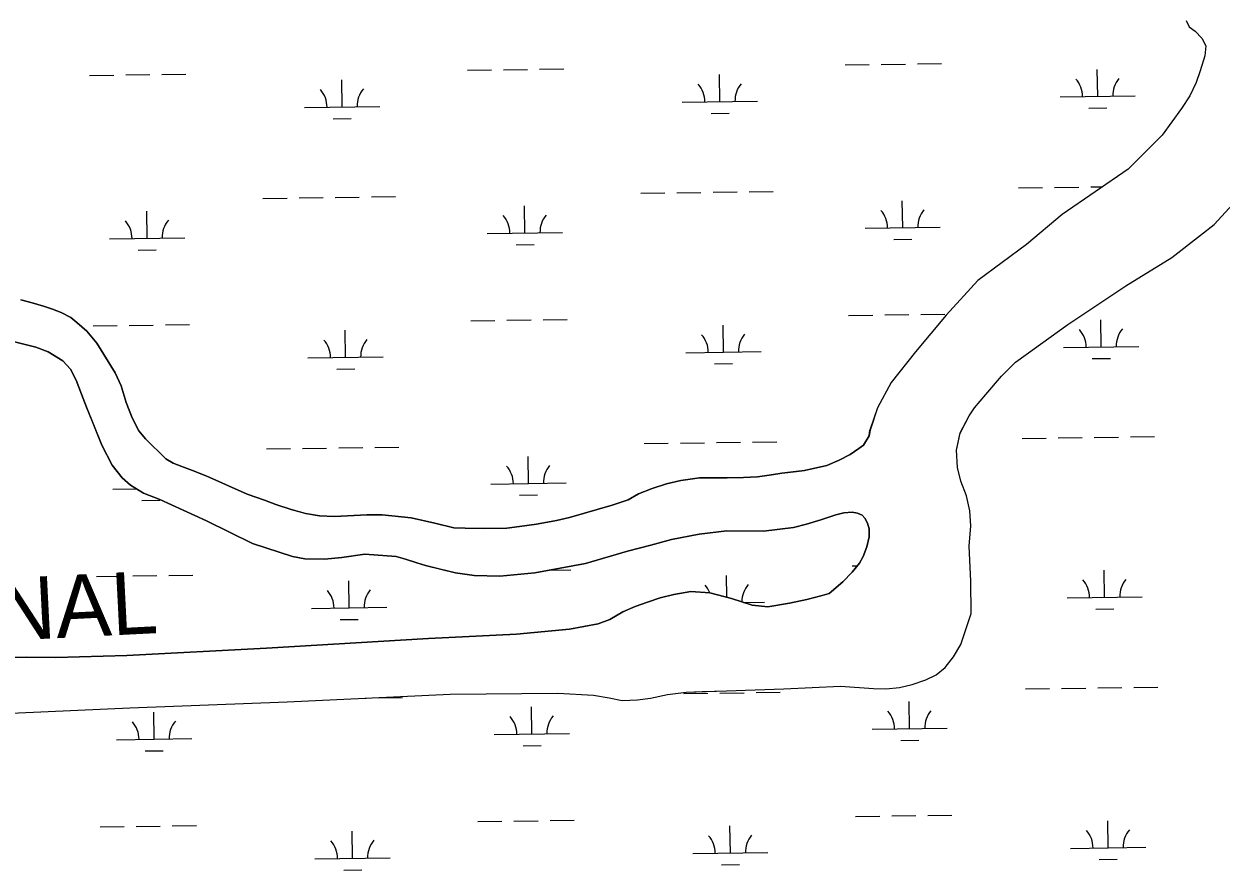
# Model space of a CAD drawing. Extents: x 3767014 to 3805179, y 361544 to 387384.
# Drawn here: x 3792376 to 3793966, y 382777 to 383901 of the extents above; entities that cross this region are included whole.
import ezdxf

# ---------------------------------------------------------------- set-up
doc = ezdxf.new("R2010")
doc.units = 0
for name, color, linetype in [('V-RIVR-IDEN', 7, 'Continuous'), ('V-TOPO-SHOR', 7, 'Continuous'), ('V-WETL-SWMP', 7, 'Continuous')]:
    doc.layers.add(name, color=color, linetype=linetype)

msp = doc.modelspace()

# ---------------------------------------------------------------- linework, layer by layer
at = {"layer": 'V-TOPO-SHOR'}
msp.add_line((3793484.576, 383336.801), (3793490.687, 383341.282), dxfattribs=at)
for points in [[(3793919.664, 383905.402), (3793923.598, 383897.245), (3793931.237, 383891.332), (3793940.189, 383882.081), (3793945.43, 383871.886), (3793944.182, 383858.509), (3793937.944, 383838.797), (3793932.621, 383823.174), (3793924.519, 383805.312), (3793913.071, 383788.735), (3793887.582, 383753.16), (3793863.348, 383728.917), (3793842.442, 383708.032), (3793754.83, 383647.692), (3793707.44, 383608.128), (3793642.811, 383560.324), (3793600.647, 383514.094), (3793559.793, 383465.268), (3793527.453, 383424.466), (3793509.57, 383391.149), (3793499.473, 383361.205)], [(3793614.475, 383334.784), (3793619.089, 383357.584), (3793631.133, 383380.168), (3793638.27, 383391.094), (3793653.555, 383408.735), (3793674.012, 383433.088), (3793692.76, 383451.735), (3793762.15, 383501.538), (3793839.208, 383553.109), (3793900.474, 383590.747), (3793938.495, 383620.119), (3793956.513, 383634.554), (3793991.034, 383672.333)], [(3792371.253, 383534.261), (3792386.496, 383530.607), (3792401.373, 383526.208), (3792413.462, 383522.172), (3792425.181, 383517.76), (3792437.651, 383511.125), (3792445.665, 383504.469), (3792459.27, 383492.822), (3792472.334, 383476.714), (3792496.635, 383437.438), (3792504.877, 383420.198), (3792511.281, 383397.934), (3792519.159, 383377.907), (3792527.96, 383360.298), (3792537.102, 383349.933), (3792564.14, 383323.295), (3792573.82, 383317.574), (3792585.168, 383312.977), (3792599.49, 383307.648), (3792618.278, 383300.293), (3792671.866, 383276.174), (3792694.929, 383268.281), (3792709.994, 383262.584), (3792730.454, 383255.792), (3792749.791, 383250.482), (3792768.004, 383247.398), (3792788.252, 383246.55), (3792814.249, 383247.953), (3792830.961, 383248.948), (3792851.206, 383249.03), (3792890.042, 383244.725), (3792921.272, 383237.793), (3792946.554, 383231.763), (3792961.601, 383231.081), (3792986.12, 383230.807), (3793017.137, 383231.116), (3793033.842, 383233.596), (3793056.305, 383236.472), (3793082.845, 383241.221), (3793100.29, 383245.19), (3793156.872, 383261.76), (3793178.017, 383268.717), (3793191.731, 383276.571), (3793209.903, 383284.073), (3793229.195, 383290.094), (3793248.307, 383294.629), (3793272.995, 383297.883), (3793294.17, 383297.969), (3793309.585, 383297.842), (3793331.314, 383298.487), (3793349.883, 383299.491), (3793368.446, 383301.979), (3793382.369, 383304.076), (3793401.675, 383306.382), (3793412.255, 383307.724), (3793441.947, 383314.343), (3793458.634, 383321.652), (3793473.277, 383329.142), (3793484.576, 383336.801)], [(3792534.233, 383277.671), (3792517.287, 383288.376), (3792505.919, 383298.176), (3792492.666, 383314.652), (3792479, 383341.53), (3792466.62, 383372.498), (3792458.741, 383391.968), (3792452.171, 383409.214), (3792445.04, 383427.575), (3792437.182, 383442.4), (3792427.108, 383453.504), (3792407.928, 383465.502), (3792391.19, 383471.75), (3792306.225, 383492.771)], [(3793490.687, 383341.282), (3793498.437, 383353.943), (3793499.473, 383361.205)], [(3792328.376, 382983.955), (3792516.302, 382992.629), (3792725.032, 383000.64), (3792941.928, 383010.913), (3793084.813, 383012.226), (3793132.122, 383009.443), (3793152.94, 383005.81), (3793170.286, 383002.412), (3793190.592, 383002.989), (3793207.916, 383005.533), (3793230.682, 383010.082), (3793255.434, 383013.399), (3793276.727, 383014.229), (3793308.915, 383015.345), (3793384.933, 383017.631), (3793460.203, 383021.397), (3793504.047, 383018.104), (3793520.394, 383017.921), (3793538.711, 383019.48), (3793555.535, 383023.756), (3793573.836, 383029.773), (3793587.431, 383036.265), (3793599.526, 383045.973), (3793610.366, 383060.131), (3793620.207, 383076.515), (3793633.91, 383117.925), (3793633.492, 383160.765), (3793631.078, 383207.312), (3793633.447, 383234.315), (3793632.129, 383254.369), (3793627.594, 383273.915), (3793620.086, 383293.449), (3793615.804, 383311.758), (3793614.475, 383334.784)], [(3793489.014, 383248.409), (3793482.874, 383251.17), (3793475.995, 383252.444), (3793464.856, 383251.471), (3793453.907, 383249.014), (3793434.062, 383242.063), (3793415.325, 383236.414), (3793397.698, 383232.259), (3793358.157, 383227.088), (3793309.306, 383227.821), (3793272.551, 383223.217), (3793235.804, 383216.012), (3793208.344, 383208.66), (3793177.544, 383200.736), (3793121.519, 383184.17), (3793054.146, 383171.829), (3793007.917, 383167.558), (3792973.553, 383168.165), (3792948.836, 383171.968), (3792926.527, 383177.266), (3792909.051, 383181.466), (3792897.521, 383184.95), (3792882.272, 383189.904), (3792869.998, 383193.757), (3792828.196, 383196.747), (3792797.755, 383192.354), (3792774.733, 383190.033), (3792748.541, 383190.672), (3792732.372, 383193.394), (3792679.368, 383211.013), (3792618.143, 383240.858), (3792556.181, 383269.399), (3792534.233, 383277.671)], [(3793498.185, 383230.43), (3793496.299, 383238.038), (3793492.557, 383244.522), (3793489.014, 383248.409)], [(3792348.067, 383059.25), (3792379.269, 383059.932), (3792418.088, 383059.344), (3792512.059, 383061.947), (3792697.753, 383071.602), (3792912.781, 383084.528), (3793029.769, 383090.566), (3793100.32, 383096.976), (3793138.368, 383104.001), (3793153.761, 383110.006), (3793171.179, 383119.918), (3793187.682, 383127.043), (3793204.002, 383133.05), (3793220.882, 383138.69), (3793238.693, 383143.218), (3793261.522, 383147.21), (3793286.604, 383145.266), (3793315.424, 383137.764), (3793343.131, 383128.96), (3793363.757, 383126.814), (3793392.713, 383131.387), (3793415.722, 383136.492), (3793435.949, 383141.588), (3793445.038, 383144.596), (3793463.363, 383159.899), (3793475.942, 383172.765), (3793485.367, 383184.69), (3793490.532, 383193.625), (3793495.312, 383206.274), (3793498.228, 383219.658), (3793498.185, 383230.43)]]:
    msp.add_lwpolyline(points, dxfattribs=at)
at = {"layer": 'V-WETL-SWMP'}
for p, q in [((3793919.664, 383905.402), (3793923.597, 383897.245)), ((3793923.597, 383897.245), (3793931.236, 383891.332)), ((3793931.236, 383891.332), (3793940.188, 383882.081)), ((3793940.188, 383882.081), (3793945.429, 383871.887)), ((3793945.429, 383871.887), (3793944.182, 383858.509)), ((3793944.182, 383858.509), (3793937.945, 383838.796)), ((3792558.761, 383833.75), (3792590.758, 383834.194)), ((3792964.63, 383839.388), (3792996.627, 383839.832)), ((3793012.626, 383840.054), (3793044.622, 383840.499)), ((3793060.621, 383840.721), (3793092.618, 383841.166)), ((3793466.49, 383846.359), (3793498.487, 383846.804)), ((3793514.485, 383847.026), (3793546.482, 383847.47)), ((3793562.48, 383847.693), (3793594.477, 383848.137)), ((3793801.946, 383804.585), (3793801.446, 383840.581)), ((3793937.945, 383838.796), (3793932.621, 383823.174)), ((3792462.771, 383832.416), (3792494.768, 383832.861)), ((3792510.766, 383833.083), (3792542.763, 383833.527)), ((3792798.227, 383790.642), (3792797.727, 383826.638)), ((3793300.087, 383797.613), (3793299.587, 383833.61)), ((3793932.621, 383823.174), (3793924.52, 383805.311)), ((3793751.951, 383803.89), (3793851.942, 383805.279)), ((3793924.52, 383805.311), (3793913.071, 383788.735)), ((3792748.232, 383789.947), (3792848.222, 383791.336)), ((3793250.092, 383796.919), (3793350.082, 383798.308)), ((3793790.162, 383788.988), (3793814.16, 383789.322)), ((3793913.071, 383788.735), (3793887.581, 383753.159)), ((3792786.443, 383775.045), (3792810.44, 383775.379)), ((3793288.302, 383782.017), (3793312.3, 383782.35)), ((3793887.581, 383753.159), (3793842.442, 383708.032)), ((3793842.442, 383708.032), (3793754.83, 383647.692)), ((3793194.921, 383676.07), (3793226.918, 383676.514)), ((3793242.916, 383676.736), (3793274.913, 383677.181)), ((3793290.912, 383677.403), (3793322.909, 383677.848)), ((3793338.907, 383678.07), (3793370.904, 383678.514)), ((3793696.78, 383683.041), (3793728.777, 383683.486)), ((3793744.776, 383683.708), (3793776.773, 383684.152)), ((3793792.771, 383684.375), (3793808.407, 383684.592)), ((3792693.061, 383669.098), (3792725.058, 383669.543)), ((3792741.057, 383669.765), (3792773.054, 383670.209)), ((3792789.052, 383670.432), (3792821.049, 383670.876)), ((3792837.047, 383671.098), (3792869.044, 383671.543)), ((3793041.049, 383623.185), (3793040.549, 383659.182)), ((3793542.908, 383630.157), (3793542.408, 383666.153)), ((3792539.189, 383616.214), (3792538.689, 383652.21)), ((3793754.83, 383647.692), (3793707.44, 383608.128)), ((3793492.913, 383629.462), (3793592.903, 383630.851)), ((3792489.194, 383615.519), (3792589.184, 383616.908)), ((3792991.053, 383622.491), (3793091.044, 383623.88)), ((3793531.124, 383614.561), (3793555.121, 383614.894)), ((3792527.404, 383600.618), (3792551.402, 383600.951)), ((3793029.264, 383607.589), (3793053.262, 383607.922)), ((3793707.44, 383608.128), (3793642.81, 383560.323)), ((3793642.81, 383560.323), (3793600.647, 383514.094)), ((3792386.497, 383530.608), (3792371.252, 383534.262)), ((3792401.373, 383526.209), (3792386.497, 383530.608)), ((3792413.462, 383522.171), (3792401.373, 383526.209)), ((3792425.18, 383517.76), (3792413.462, 383522.171)), ((3792437.651, 383511.124), (3792425.18, 383517.76)), ((3792445.664, 383504.469), (3792437.651, 383511.124)), ((3792459.269, 383492.822), (3792445.664, 383504.469)), ((3792467.391, 383499.773), (3792499.388, 383500.218)), ((3792515.387, 383500.44), (3792547.384, 383500.885)), ((3792563.382, 383501.107), (3792595.379, 383501.551)), ((3792969.251, 383506.745), (3793001.248, 383507.189)), ((3793017.246, 383507.411), (3793049.243, 383507.856)), ((3793065.242, 383508.078), (3793097.239, 383508.523)), ((3793304.708, 383464.97), (3793304.208, 383500.967)), ((3793471.111, 383513.716), (3793503.107, 383514.161)), ((3793519.106, 383514.383), (3793551.103, 383514.827)), ((3793600.647, 383514.094), (3793559.794, 383465.269)), ((3793567.101, 383515.05), (3793599.098, 383515.494)), ((3793806.567, 383471.942), (3793806.067, 383507.938)), ((3792306.225, 383492.771), (3792391.189, 383471.75)), ((3792472.334, 383476.715), (3792459.269, 383492.822)), ((3792802.848, 383457.999), (3792802.348, 383493.995)), ((3792391.189, 383471.75), (3792407.929, 383465.501)), ((3792496.636, 383437.437), (3792472.334, 383476.715)), ((3793756.572, 383471.247), (3793856.562, 383472.636)), ((3792407.929, 383465.501), (3792427.108, 383453.505)), ((3792427.108, 383453.505), (3792437.181, 383442.401)), ((3792752.853, 383457.304), (3792852.843, 383458.693)), ((3793254.712, 383464.276), (3793354.703, 383465.665)), ((3793559.794, 383465.269), (3793527.453, 383424.465)), ((3793794.783, 383456.345), (3793818.78, 383456.679)), ((3792437.181, 383442.401), (3792445.041, 383427.574)), ((3792504.876, 383420.197), (3792496.636, 383437.437)), ((3792791.064, 383442.403), (3792815.061, 383442.736)), ((3793292.923, 383449.374), (3793316.921, 383449.707)), ((3792445.041, 383427.574), (3792452.172, 383409.215)), ((3792511.28, 383397.934), (3792504.876, 383420.197)), ((3793527.453, 383424.465), (3793509.57, 383391.148)), ((3792452.172, 383409.215), (3792458.741, 383391.968)), ((3792458.741, 383391.968), (3792479.001, 383341.529)), ((3792519.16, 383377.906), (3792511.28, 383397.934)), ((3793509.57, 383391.148), (3793499.474, 383361.205)), ((3792527.96, 383360.297), (3792519.16, 383377.906)), ((3792537.102, 383349.932), (3792527.96, 383360.297)), ((3793499.474, 383361.205), (3793498.438, 383353.943)), ((3792479.001, 383341.529), (3792492.666, 383314.652)), ((3792564.139, 383323.294), (3792537.102, 383349.932)), ((3793199.542, 383343.427), (3793231.539, 383343.871)), ((3793247.537, 383344.093), (3793279.534, 383344.538)), ((3793295.532, 383344.76), (3793327.529, 383345.205)), ((3793343.528, 383345.427), (3793375.525, 383345.871)), ((3793490.688, 383341.283), (3793484.576, 383336.801)), ((3793498.438, 383353.943), (3793490.688, 383341.283)), ((3793701.401, 383350.398), (3793733.398, 383350.843)), ((3793749.397, 383351.065), (3793781.394, 383351.509)), ((3793797.392, 383351.732), (3793829.389, 383352.176)), ((3793845.387, 383352.398), (3793877.384, 383352.843)), ((3792697.682, 383336.455), (3792729.679, 383336.9)), ((3792745.677, 383337.122), (3792777.674, 383337.566)), ((3792793.673, 383337.789), (3792825.67, 383338.233)), ((3792841.668, 383338.455), (3792873.665, 383338.9)), ((3793045.669, 383290.542), (3793045.169, 383326.539)), ((3793473.277, 383329.141), (3793458.634, 383321.653)), ((3793484.576, 383336.801), (3793473.277, 383329.141)), ((3792492.666, 383314.652), (3792505.919, 383298.175)), ((3792573.82, 383317.575), (3792564.139, 383323.294)), ((3792585.168, 383312.977), (3792573.82, 383317.575)), ((3792599.491, 383307.648), (3792585.168, 383312.977)), ((3793441.947, 383314.343), (3793412.256, 383307.724)), ((3793458.634, 383321.653), (3793441.947, 383314.343)), ((3792505.919, 383298.175), (3792517.288, 383288.376)), ((3792618.279, 383300.293), (3792599.491, 383307.648)), ((3792671.866, 383276.175), (3792618.279, 383300.293)), ((3793248.306, 383294.628), (3793229.194, 383290.094)), ((3793272.996, 383297.884), (3793248.306, 383294.628)), ((3793294.169, 383297.968), (3793272.996, 383297.884)), ((3793309.585, 383297.843), (3793294.169, 383297.968)), ((3793331.314, 383298.487), (3793309.585, 383297.843)), ((3793349.883, 383299.49), (3793331.314, 383298.487)), ((3793368.446, 383301.978), (3793349.883, 383299.49)), ((3793382.368, 383304.077), (3793368.446, 383301.978)), ((3793412.256, 383307.724), (3793382.368, 383304.077)), ((3792493.815, 383282.876), (3792525.301, 383283.314)), ((3792517.288, 383288.376), (3792534.232, 383277.671)), ((3792534.232, 383277.671), (3792556.181, 383269.4)), ((3792995.674, 383289.848), (3793095.665, 383291.237)), ((3793209.902, 383284.074), (3793191.73, 383276.572)), ((3793229.194, 383290.094), (3793209.902, 383284.074)), ((3792532.025, 383267.975), (3792556.023, 383268.308)), ((3792556.181, 383269.4), (3792618.144, 383240.858)), ((3792694.928, 383268.281), (3792671.866, 383276.175)), ((3792709.995, 383262.583), (3792694.928, 383268.281)), ((3792730.453, 383255.792), (3792709.995, 383262.583)), ((3793033.885, 383274.946), (3793057.883, 383275.28)), ((3793156.871, 383261.761), (3793100.289, 383245.191)), ((3793178.017, 383268.717), (3793156.871, 383261.761)), ((3793191.73, 383276.572), (3793178.017, 383268.717)), ((3792749.79, 383250.483), (3792730.453, 383255.792)), ((3792768.004, 383247.398), (3792749.79, 383250.483)), ((3792788.252, 383246.55), (3792768.004, 383247.398)), ((3792830.961, 383248.949), (3792788.252, 383246.55)), ((3792851.206, 383249.029), (3792830.961, 383248.949)), ((3792890.041, 383244.726), (3792851.206, 383249.029)), ((3793434.062, 383242.062), (3793453.908, 383249.013)), ((3793453.908, 383249.013), (3793464.856, 383251.471)), ((3793464.856, 383251.471), (3793475.996, 383252.444)), ((3793475.996, 383252.444), (3793482.874, 383251.171)), ((3793482.874, 383251.171), (3793489.014, 383248.41)), ((3793489.014, 383248.41), (3793492.558, 383244.523)), ((3792618.144, 383240.858), (3792679.368, 383211.013)), ((3792921.272, 383237.792), (3792890.041, 383244.726)), ((3792946.555, 383231.764), (3792921.272, 383237.792)), ((3792961.602, 383231.081), (3792946.555, 383231.764)), ((3792986.12, 383230.807), (3792961.602, 383231.081)), ((3793017.136, 383231.116), (3792986.12, 383230.807)), ((3793033.842, 383233.597), (3793017.136, 383231.116)), ((3793056.305, 383236.472), (3793033.842, 383233.597)), ((3793082.845, 383241.221), (3793056.305, 383236.472)), ((3793100.289, 383245.191), (3793082.845, 383241.221)), ((3793358.157, 383227.087), (3793397.698, 383232.259)), ((3793397.698, 383232.259), (3793415.326, 383236.415)), ((3793415.326, 383236.415), (3793434.062, 383242.062)), ((3793492.558, 383244.523), (3793496.299, 383238.038)), ((3793496.299, 383238.038), (3793498.186, 383230.43)), ((3793498.186, 383230.43), (3793498.229, 383219.658)), ((3793208.344, 383208.66), (3793235.803, 383216.013)), ((3793235.803, 383216.013), (3793272.55, 383223.217)), ((3793272.55, 383223.217), (3793309.306, 383227.821)), ((3793309.306, 383227.821), (3793358.157, 383227.087)), ((3793498.229, 383219.658), (3793495.311, 383206.273)), ((3792679.368, 383211.013), (3792732.372, 383193.394)), ((3793121.519, 383184.17), (3793177.544, 383200.737)), ((3793177.544, 383200.737), (3793208.344, 383208.66)), ((3793495.311, 383206.273), (3793490.532, 383193.625)), ((3792732.372, 383193.394), (3792748.542, 383190.672)), ((3792748.542, 383190.672), (3792774.733, 383190.033)), ((3792774.733, 383190.033), (3792797.754, 383192.354)), ((3792797.754, 383192.354), (3792828.197, 383196.747)), ((3792828.197, 383196.747), (3792869.999, 383193.756)), ((3792869.999, 383193.756), (3792882.272, 383189.904)), ((3792882.272, 383189.904), (3792897.522, 383184.95)), ((3792897.522, 383184.95), (3792909.051, 383181.467)), ((3793054.147, 383171.829), (3793121.519, 383184.17)), ((3793485.367, 383184.689), (3793475.942, 383172.764)), ((3793490.532, 383193.625), (3793485.367, 383184.689)), ((3792472.012, 383167.13), (3792504.009, 383167.575)), ((3792520.008, 383167.797), (3792552.005, 383168.242)), ((3792568.003, 383168.464), (3792600, 383168.908)), ((3792909.051, 383181.467), (3792948.836, 383171.967)), ((3792948.836, 383171.967), (3792973.554, 383168.165)), ((3792973.554, 383168.165), (3793007.917, 383167.559)), ((3793007.917, 383167.559), (3793054.147, 383171.829)), ((3793074.16, 383175.495), (3793101.859, 383175.88)), ((3793309.23, 383139.377), (3793308.828, 383168.324)), ((3793475.942, 383172.764), (3793463.363, 383159.899)), ((3793475.731, 383181.073), (3793482.585, 383181.169)), ((3793811.188, 383139.299), (3793810.688, 383175.295)), ((3792807.469, 383125.356), (3792806.969, 383161.352)), ((3793463.363, 383159.899), (3793445.037, 383144.596)), ((3793220.881, 383138.689), (3793204.002, 383133.05)), ((3793238.693, 383143.218), (3793220.881, 383138.689)), ((3793261.523, 383147.209), (3793238.693, 383143.218)), ((3793286.604, 383145.266), (3793261.523, 383147.209)), ((3793315.423, 383137.765), (3793286.604, 383145.266)), ((3793343.132, 383128.96), (3793315.423, 383137.765)), ((3793415.723, 383136.493), (3793392.713, 383131.386)), ((3793435.948, 383141.588), (3793415.723, 383136.493)), ((3793445.037, 383144.596), (3793435.948, 383141.588)), ((3793761.193, 383138.604), (3793861.183, 383139.993)), ((3792757.474, 383124.661), (3792857.464, 383126.05)), ((3793171.179, 383119.918), (3793153.76, 383110.005)), ((3793187.681, 383127.042), (3793171.179, 383119.918)), ((3793204.002, 383133.05), (3793187.681, 383127.042)), ((3793331.563, 383132.636), (3793359.324, 383133.022)), ((3793363.757, 383126.814), (3793343.132, 383128.96)), ((3793392.713, 383131.386), (3793363.757, 383126.814)), ((3793799.403, 383123.703), (3793823.401, 383124.036)), ((3792795.684, 383109.76), (3792819.682, 383110.093)), ((3793138.368, 383104), (3793100.321, 383096.977)), ((3793153.76, 383110.005), (3793138.368, 383104)), ((3793029.768, 383090.567), (3792912.78, 383084.529)), ((3793100.321, 383096.977), (3793029.768, 383090.567)), ((3792697.753, 383071.601), (3792512.059, 383061.947)), ((3792912.78, 383084.529), (3792697.753, 383071.601)), ((3792379.269, 383059.933), (3792348.068, 383059.251)), ((3792418.089, 383059.344), (3792379.269, 383059.933)), ((3792512.059, 383061.947), (3792418.089, 383059.344)), ((3793252.158, 383011.451), (3793284.155, 383011.895)), ((3793300.153, 383012.117), (3793332.15, 383012.562)), ((3793348.149, 383012.784), (3793380.146, 383013.228)), ((3793706.022, 383017.755), (3793738.019, 383018.2)), ((3793754.017, 383018.422), (3793786.014, 383018.866)), ((3793802.013, 383019.089), (3793834.01, 383019.533)), ((3793850.008, 383019.755), (3793882.005, 383020.2)), ((3792829.21, 383005.575), (3792830.291, 383005.59)), ((3792846.289, 383005.813), (3792878.286, 383006.257)), ((3793050.29, 382957.899), (3793049.79, 382993.896)), ((3793552.15, 382964.871), (3793551.65, 383000.867)), ((3792548.431, 382950.928), (3792547.931, 382986.925)), ((3793502.155, 382964.176), (3793602.145, 382965.565)), ((3792498.435, 382950.234), (3792598.426, 382951.623)), ((3793000.295, 382957.205), (3793100.285, 382958.594)), ((3793540.365, 382949.275), (3793564.363, 382949.608)), ((3792536.646, 382935.332), (3792560.644, 382935.665)), ((3793038.506, 382942.303), (3793062.503, 382942.637)), ((3793480.352, 382848.43), (3793512.349, 382848.875)), ((3793528.348, 382849.097), (3793560.344, 382849.542)), ((3793576.343, 382849.764), (3793608.34, 382850.208)), ((3792476.633, 382834.488), (3792508.63, 382834.932)), ((3792524.628, 382835.154), (3792556.625, 382835.599)), ((3792572.624, 382835.821), (3792604.621, 382836.265)), ((3792978.493, 382841.459), (3793010.49, 382841.903)), ((3793026.488, 382842.126), (3793058.485, 382842.57)), ((3793074.483, 382842.792), (3793106.48, 382843.237)), ((3793313.949, 382799.684), (3793313.449, 382835.681)), ((3793815.809, 382806.656), (3793815.309, 382842.652)), ((3792812.09, 382792.713), (3792811.59, 382828.709)), ((3793263.954, 382798.99), (3793363.944, 382800.379)), ((3793765.814, 382805.961), (3793865.804, 382807.35)), ((3792762.094, 382792.018), (3792862.085, 382793.407)), ((3793302.165, 382784.088), (3793326.162, 382784.422)), ((3793804.024, 382791.06), (3793828.022, 382791.393)), ((3792800.305, 382777.117), (3792824.303, 382777.45))]:
    msp.add_line(p, q, dxfattribs=at)
msp.add_lwpolyline([(3792328.375, 382983.956), (3792516.302, 382992.628), (3792725.033, 383000.641), (3792941.927, 383010.914), (3793084.812, 383012.226), (3793132.122, 383009.442), (3793152.939, 383005.81), (3793170.287, 383002.412), (3793190.592, 383002.989), (3793207.917, 383005.534), (3793230.682, 383010.082), (3793255.433, 383013.4), (3793308.916, 383015.346), (3793384.933, 383017.63), (3793460.202, 383021.396), (3793504.047, 383018.104), (3793520.393, 383017.921), (3793538.712, 383019.48), (3793555.535, 383023.757), (3793573.836, 383029.773), (3793587.431, 383036.266), (3793599.527, 383045.972), (3793610.367, 383060.131), (3793620.207, 383076.515), (3793633.91, 383117.925), (3793633.492, 383160.766), (3793631.078, 383207.313), (3793633.447, 383234.316), (3793632.129, 383254.37), (3793627.594, 383273.915), (3793620.087, 383293.449), (3793615.804, 383311.758), (3793614.474, 383334.783), (3793619.089, 383357.585), (3793631.133, 383380.168), (3793638.271, 383391.093), (3793653.555, 383408.736), (3793674.013, 383433.087), (3793692.759, 383451.734), (3793762.149, 383501.539), (3793839.208, 383553.108), (3793900.474, 383590.746), (3793938.494, 383620.119), (3793956.514, 383634.554), (3793991.034, 383672.333)], dxfattribs=at)
for centre, start, end in [((3793244.843, 383797.321), 0.024037, 41.567696), ((3793355.318, 383798.855), 140.024034, 181.567693), ((3793746.702, 383804.292), 0.024037, 41.567696), ((3793857.177, 383805.827), 140.024034, 181.567693), ((3792742.983, 383790.349), 0.024037, 41.567696), ((3792853.458, 383791.884), 140.024034, 181.567693), ((3792985.804, 383622.893), 0.024037, 41.567696), ((3793096.28, 383624.427), 140.024034, 181.567693), ((3793487.664, 383629.864), 0.024037, 41.567696), ((3793598.139, 383631.399), 140.024034, 181.567693), ((3792483.945, 383615.921), 0.024037, 41.567696), ((3792594.42, 383617.456), 140.024034, 181.567693), ((3793249.463, 383464.678), 0.024037, 41.567696), ((3793359.939, 383466.212), 140.024034, 181.567693), ((3793751.323, 383471.649), 0.024037, 41.567696), ((3793861.798, 383473.184), 140.024034, 181.567693), ((3792747.604, 383457.706), 0.024037, 41.567696), ((3792858.079, 383459.241), 140.024034, 181.567693), ((3792990.425, 383290.25), 0.024037, 41.567696), ((3793100.9, 383291.784), 140.024034, 181.567693), ((3792488.566, 383283.278), 0.024037, 1.600804), ((3793254.084, 383132.035), 21.972845, 41.567696), ((3793364.559, 383133.569), 140.024034, 180.35503), ((3793755.944, 383139.006), 0.024037, 41.567696), ((3793866.419, 383140.541), 140.024034, 181.567693), ((3792752.225, 383125.063), 0.024037, 41.567696), ((3792862.7, 383126.598), 140.024034, 181.567693), ((3792995.046, 382957.607), 0.024037, 41.567696), ((3793105.521, 382959.142), 140.024034, 181.567693), ((3793496.906, 382964.578), 0.024037, 41.567696), ((3793607.381, 382966.113), 140.024034, 181.567693), ((3792493.186, 382950.635), 0.024037, 41.567696), ((3792603.662, 382952.17), 140.024034, 181.567693), ((3792867.321, 382793.955), 140.024034, 181.567693), ((3793258.705, 382799.392), 0.024037, 41.567696), ((3793369.18, 382800.926), 140.024034, 181.567693), ((3793760.565, 382806.363), 0.024037, 41.567696), ((3793871.04, 382807.898), 140.024034, 181.567693), ((3792756.845, 382792.42), 0.024037, 41.567696)]:
    msp.add_arc(centre, 35.246, start, end, dxfattribs=at)

# ---------------------------------------------------------------- texts
at = {"layer": 'V-RIVR-IDEN'}
msp.add_text('SPILLWAY CANAL', height=83, rotation=2.896392, dxfattribs=at).set_placement((3791599.997, 383043.613))

doc.saveas('drawing.dxf')
